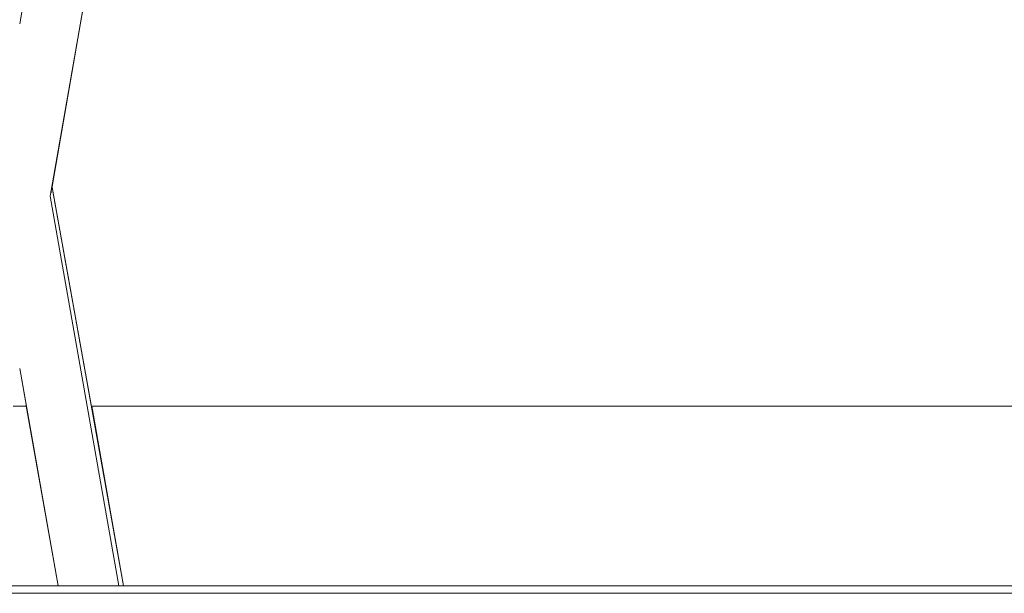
# Model space of a CAD drawing. Header units: millimetres. Extents: x -30280 to 309309, y -17460 to 4378.
# Tile 860 of 1056: x 251480 to 251744, y -13460 to -13307. Entities that reach past the tile are written whole.
import ezdxf

# ---------------------------------------------------------------- set-up
doc = ezdxf.new("R2010")
doc.units = ezdxf.units.MM
doc.header["$MEASUREMENT"] = 0
doc.linetypes.add('Wipeout_Contour', pattern=[1000, 0, -1000])
for name, color, linetype in [('Nuevo_08_E_Envans secs', 7, 'Continuous'), ('Nuevo_09_EI_Mobiliari general', 7, 'Continuous'), ('Nuevo_14_PAV_Soft Light Grey 0554', 7, 'Continuous'), ('Nuevo_Ventanas Archicad', 7, 'Continuous')]:
    doc.layers.add(name, color=color, linetype=linetype)
for name, color, linetype, lineweight in [('Nuevo_09_EI_Mobiliari general_Pluma_Nº__1', 7, 'Continuous', 5), ('Nuevo_14_PAV_Soft Light Grey 0554_Pluma_Nº__29', 7, 'Continuous', 20), ('Nuevo_Ventanas Archicad_Pluma_Nº__1', 7, 'Continuous', 5)]:
    doc.layers.add(name, color=color, linetype=linetype, lineweight=lineweight)

# ---------------------------------------------------------------- blocks, each defined once
blk = doc.blocks.new('Elem Sección_541_6', base_point=(235890.59, -13459.98))
at = {"color": 254, "linetype": 'Wipeout_Contour', "lineweight": 0, "ltscale": 1517989.291840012}
blk.add_wipeout([(248979.88, -11359.98), (254508.64, -11359.98), (254508.64, -13457.98), (254654.2, -13457.98), (254654.2, -11012.98), (248979.88, -11012.98)], dxfattribs=at).dxf.layer = 'Nuevo_08_E_Envans secs'
blk = doc.blocks.new('Elem Sección_543_6', base_point=(235890.59, -13459.98))
at = {"color": 254, "linetype": 'Wipeout_Contour', "lineweight": 0, "ltscale": 1007355.806196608}
blk.add_wipeout([(251470.15, -13457.98), (251490.63, -13457.98), (251482.17, -13409.98), (251478.61, -13409.98)], dxfattribs=at).dxf.layer = 'Nuevo_Ventanas Archicad'
at = {"color": 254, "linetype": 'Wipeout_Contour', "lineweight": 0, "ltscale": 1008354.384992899}
blk.add_wipeout([(251499.57, -13409.98), (251508.16, -13457.98), (251952.61, -13457.98), (251961.21, -13409.98)], dxfattribs=at).dxf.layer = 'Nuevo_Ventanas Archicad'
at = {"color": 254, "linetype": 'Wipeout_Contour', "lineweight": 0, "ltscale": 31165908.05935061}
blk.add_wipeout([(253368.64, -11399.98), (248979.88, -11399.98), (248979.88, -13305.67), (249022.42, -13068.12), (249023.05, -13065.78), (249026.98, -13043.49), (249005.39, -13043.49), (249005.39, -12987.92), (249005.46, -12987.92), (249019.02, -12561.81), (249441.75, -12561.81), (249455.32, -12987.92), (249455.39, -12987.92), (249455.39, -13043.49), (249433.79, -13043.49), (249437.72, -13065.78), (249438.36, -13068.12), (249480.39, -13302.86), (249522.42, -13068.12), (249523.05, -13065.78), (249526.98, -13043.49), (249505.39, -13043.49), (249505.39, -12987.92), (249505.46, -12987.92), (249519.02, -12561.81), (249941.75, -12561.81), (249955.32, -12987.92), (249955.39, -12987.92), (249955.39, -13043.49), (249933.79, -13043.49), (249937.72, -13065.78), (249938.36, -13068.12), (249980.39, -13302.86), (250022.42, -13068.12), (250023.05, -13065.78), (250026.98, -13043.49), (250005.39, -13043.49), (250005.39, -12987.92), (250005.46, -12987.92), (250019.02, -12561.81), (250441.75, -12561.81), (250455.32, -12987.92), (250455.39, -12987.92), (250455.39, -13043.49), (250433.79, -13043.49), (250437.72, -13065.78), (250438.36, -13068.12), (250480.39, -13302.86), (250522.42, -13068.12), (250523.05, -13065.78), (250526.98, -13043.49), (250505.39, -13043.49), (250505.39, -12987.92), (250505.46, -12987.92), (250519.02, -12561.81), (250941.75, -12561.81), (250955.32, -12987.92), (250955.39, -12987.92), (250955.39, -13043.49), (250933.79, -13043.49), (250937.72, -13065.78), (250938.36, -13068.12), (250980.39, -13302.86), (251022.42, -13068.12), (251023.05, -13065.78), (251026.98, -13043.49), (251005.39, -13043.49), (251005.39, -12987.92), (251005.46, -12987.92), (251019.02, -12561.81), (251441.75, -12561.81), (251455.32, -12987.92), (251455.39, -12987.92), (251455.39, -13043.49), (251433.79, -13043.49), (251437.72, -13065.78), (251438.36, -13068.12), (251480.39, -13302.86), (251522.42, -13068.12), (251523.05, -13065.78), (251526.98, -13043.49), (251505.39, -13043.49), (251505.39, -12987.92), (251505.46, -12987.92), (251519.02, -12561.81), (251941.75, -12561.81), (251955.32, -12987.92), (251955.39, -12987.92), (251955.39, -13043.49), (251933.79, -13043.49), (251937.72, -13065.78), (251938.36, -13068.12), (251980.39, -13302.86), (252022.42, -13068.12), (252023.05, -13065.78), (252026.98, -13043.49), (252005.39, -13043.49), (252005.39, -12987.92), (252005.46, -12987.92), (252019.02, -12561.81), (252441.75, -12561.81), (252455.32, -12987.92), (252455.39, -12987.92), (252455.39, -13043.49), (252433.79, -13043.49), (252437.72, -13065.78), (252438.36, -13068.12), (252480.39, -13302.86), (252522.42, -13068.12), (252523.05, -13065.78), (252526.98, -13043.49), (252505.39, -13043.49), (252505.39, -12987.92), (252505.46, -12987.92), (252519.02, -12561.81), (252941.75, -12561.81), (252955.32, -12987.92), (252955.39, -12987.92), (252955.39, -13043.49), (252933.79, -13043.49), (252937.72, -13065.78), (252938.36, -13068.12), (252999.57, -13409.98), (253368.64, -13409.98)], dxfattribs=at).dxf.layer = 'Nuevo_Ventanas Archicad'
at = {"color": 254, "linetype": 'Wipeout_Contour', "lineweight": 0, "ltscale": 7310066.987268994}
blk.add_wipeout([(251538.83, -13068.44), (251489.01, -13351), (251499.57, -13409.98), (251961.21, -13409.98), (251971.77, -13351), (251921.94, -13068.44), (251921.83, -13068.03), (251920.62, -13065.48), (251918.96, -13063.15), (251916.85, -13061.07), (251914.39, -13059.39), (251911.68, -13058.15), (251908.79, -13057.39), (251905.81, -13057.14), (251905.81, -13057.12), (251736.9, -13057.58), (251736.9, -13057.62), (251730.39, -13057.6), (251723.88, -13057.62), (251723.88, -13057.58), (251554.96, -13057.12), (251554.96, -13057.14), (251551.98, -13057.39), (251549.09, -13058.15), (251546.38, -13059.39), (251543.93, -13061.07), (251541.81, -13063.15), (251540.15, -13065.48), (251538.94, -13068.03)], dxfattribs=at).dxf.layer = 'Nuevo_Ventanas Archicad'
at = {"color": 254, "linetype": 'Wipeout_Contour', "lineweight": 0, "ltscale": 755512.503674}
blk.add_wipeout([(251480.39, -13399.89), (251478.61, -13409.98), (251482.17, -13409.98)], dxfattribs=at).dxf.layer = 'Nuevo_Ventanas Archicad'
at = {"layer": 'Nuevo_Ventanas Archicad_Pluma_Nº__1', "color": 7, "linetype": 'Continuous', "lineweight": 5}
for p, q in [((251478.61, -13409.98), (251482.17, -13409.98)), ((251499.57, -13409.98), (251961.21, -13409.98))]:
    blk.add_line(p, q, dxfattribs=at)
blk = doc.blocks.new('Elem Sección_548_6', base_point=(235890.59, -13459.98))
at = {"color": 254, "linetype": 'Wipeout_Contour', "lineweight": 0, "ltscale": 1007422.004697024}
blk.add_wipeout([(251489.01, -13351), (251488.93, -13351.47), (251507.99, -13457.98), (251508.16, -13457.98)], dxfattribs=at).dxf.layer = 'Nuevo_09_EI_Mobiliari general'
at = {"color": 254, "linetype": 'Wipeout_Contour', "lineweight": 0, "ltscale": 1007421.238098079}
blk.add_wipeout([(251488.72, -13352.62), (251507.59, -13457.98), (251507.99, -13457.98), (251488.93, -13351.47)], dxfattribs=at).dxf.layer = 'Nuevo_09_EI_Mobiliari general'
at = {"color": 254, "linetype": 'Wipeout_Contour', "lineweight": 0, "ltscale": 1259280.307429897}
blk.add_wipeout([(251488.51, -13353.82), (251502.2, -13431.44), (251506.95, -13457.98), (251507.59, -13457.98), (251488.72, -13352.62)], dxfattribs=at).dxf.layer = 'Nuevo_09_EI_Mobiliari general'
at = {"color": 254, "linetype": 'Wipeout_Contour', "lineweight": 0, "ltscale": 1007389.334139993}
blk.add_wipeout([(251480.39, -13353.82), (251498.75, -13457.98), (251500.16, -13457.98), (251481.8, -13353.82)], dxfattribs=at).dxf.layer = 'Nuevo_09_EI_Mobiliari general'
at = {"color": 254, "linetype": 'Wipeout_Contour', "lineweight": 0, "ltscale": 755593.575088}
blk.add_wipeout([(251502.2, -13431.44), (251506.88, -13457.98), (251506.95, -13457.98)], dxfattribs=at).dxf.layer = 'Nuevo_09_EI_Mobiliari general'
at = {"color": 254, "linetype": 'Wipeout_Contour', "lineweight": 0, "ltscale": 1007385.613446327}
blk.add_wipeout([(251480.39, -13353.82), (251480.39, -13361.82), (251497.34, -13457.98), (251498.75, -13457.98)], dxfattribs=at).dxf.layer = 'Nuevo_09_EI_Mobiliari general'
at = {"color": 254, "linetype": 'Wipeout_Contour', "lineweight": 0, "ltscale": 1007383.679107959}
blk.add_wipeout([(251480.39, -13361.82), (251480.39, -13369.58), (251495.97, -13457.98), (251497.34, -13457.98)], dxfattribs=at).dxf.layer = 'Nuevo_09_EI_Mobiliari general'
at = {"color": 254, "linetype": 'Wipeout_Contour', "lineweight": 0, "ltscale": 1007381.831715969}
blk.add_wipeout([(251480.39, -13376.85), (251494.69, -13457.98), (251495.97, -13457.98), (251480.39, -13369.58)], dxfattribs=at).dxf.layer = 'Nuevo_09_EI_Mobiliari general'
at = {"color": 254, "linetype": 'Wipeout_Contour', "lineweight": 0, "ltscale": 1007380.126651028}
blk.add_wipeout([(251480.39, -13383.43), (251493.53, -13457.98), (251494.69, -13457.98), (251480.39, -13376.85)], dxfattribs=at).dxf.layer = 'Nuevo_09_EI_Mobiliari general'
at = {"color": 254, "linetype": 'Wipeout_Contour', "lineweight": 0, "ltscale": 1007378.614733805}
blk.add_wipeout([(251480.39, -13383.43), (251480.39, -13389.11), (251492.53, -13457.98), (251493.53, -13457.98)], dxfattribs=at).dxf.layer = 'Nuevo_09_EI_Mobiliari general'
at = {"color": 254, "linetype": 'Wipeout_Contour', "lineweight": 0, "ltscale": 1007377.340853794}
blk.add_wipeout([(251480.39, -13393.72), (251491.72, -13457.98), (251492.53, -13457.98), (251480.39, -13389.11)], dxfattribs=at).dxf.layer = 'Nuevo_09_EI_Mobiliari general'
at = {"color": 254, "linetype": 'Wipeout_Contour', "lineweight": 0, "ltscale": 1007376.342906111}
blk.add_wipeout([(251480.39, -13393.72), (251480.39, -13397.11), (251491.12, -13457.98), (251491.72, -13457.98)], dxfattribs=at).dxf.layer = 'Nuevo_09_EI_Mobiliari general'
at = {"color": 254, "linetype": 'Wipeout_Contour', "lineweight": 0, "ltscale": 1007375.650842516}
blk.add_wipeout([(251480.39, -13399.19), (251490.75, -13457.98), (251491.12, -13457.98), (251480.39, -13397.11)], dxfattribs=at).dxf.layer = 'Nuevo_09_EI_Mobiliari general'
at = {"color": 254, "linetype": 'Wipeout_Contour', "lineweight": 0, "ltscale": 1007375.286064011}
blk.add_wipeout([(251480.39, -13399.19), (251480.39, -13399.89), (251490.63, -13457.98), (251490.75, -13457.98)], dxfattribs=at).dxf.layer = 'Nuevo_09_EI_Mobiliari general'
at = {"color": 254, "linetype": 'Wipeout_Contour', "lineweight": 0, "ltscale": 1007418.718010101}
blk.add_wipeout([(251488.51, -13353.82), (251488.39, -13353.82), (251506.75, -13457.98), (251506.88, -13457.98)], dxfattribs=at).dxf.layer = 'Nuevo_09_EI_Mobiliari general'
at = {"color": 254, "linetype": 'Wipeout_Contour', "lineweight": 0, "ltscale": 1007417.739563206}
blk.add_wipeout([(251488.02, -13353.82), (251506.39, -13457.98), (251506.75, -13457.98), (251488.39, -13353.82)], dxfattribs=at).dxf.layer = 'Nuevo_09_EI_Mobiliari general'
at = {"color": 254, "linetype": 'Wipeout_Contour', "lineweight": 0, "ltscale": 1007415.812486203}
blk.add_wipeout([(251487.42, -13353.82), (251505.79, -13457.98), (251506.39, -13457.98), (251488.02, -13353.82)], dxfattribs=at).dxf.layer = 'Nuevo_09_EI_Mobiliari general'
at = {"color": 254, "linetype": 'Wipeout_Contour', "lineweight": 0, "ltscale": 1007412.995254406}
blk.add_wipeout([(251486.61, -13353.82), (251504.98, -13457.98), (251505.79, -13457.98), (251487.42, -13353.82)], dxfattribs=at).dxf.layer = 'Nuevo_09_EI_Mobiliari general'
at = {"color": 254, "linetype": 'Wipeout_Contour', "lineweight": 0, "ltscale": 1007409.373479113}
blk.add_wipeout([(251485.61, -13353.82), (251503.97, -13457.98), (251504.98, -13457.98), (251486.61, -13353.82)], dxfattribs=at).dxf.layer = 'Nuevo_09_EI_Mobiliari general'
at = {"color": 254, "linetype": 'Wipeout_Contour', "lineweight": 0, "ltscale": 1007405.057233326}
blk.add_wipeout([(251484.45, -13353.82), (251502.81, -13457.98), (251503.97, -13457.98), (251485.61, -13353.82)], dxfattribs=at).dxf.layer = 'Nuevo_09_EI_Mobiliari general'
at = {"color": 254, "linetype": 'Wipeout_Contour', "lineweight": 0, "ltscale": 1007400.177667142}
blk.add_wipeout([(251483.17, -13353.82), (251501.53, -13457.98), (251502.81, -13457.98), (251484.45, -13353.82)], dxfattribs=at).dxf.layer = 'Nuevo_09_EI_Mobiliari general'
at = {"color": 254, "linetype": 'Wipeout_Contour', "lineweight": 0, "ltscale": 1007394.883000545}
blk.add_wipeout([(251481.8, -13353.82), (251500.16, -13457.98), (251501.53, -13457.98), (251483.17, -13353.82)], dxfattribs=at).dxf.layer = 'Nuevo_09_EI_Mobiliari general'
at = {"layer": 'Nuevo_09_EI_Mobiliari general_Pluma_Nº__1', "color": 7, "linetype": 'Continuous', "lineweight": 5}
for p, q in [((251508.16, -13457.98), (251489.01, -13351)), ((251506.88, -13457.98), (251488.51, -13353.82)), ((251490.63, -13457.98), (251480.39, -13399.89))]:
    blk.add_line(p, q, dxfattribs=at)
blk = doc.blocks.new('Elem Sección_549_6', base_point=(235890.59, -13459.98))
at = {"color": 254, "linetype": 'Wipeout_Contour', "lineweight": 0, "ltscale": 755510.854672}
blk.add_wipeout([(251480.39, -13306.07), (251480.39, -13307.75), (251499.92, -13197)], dxfattribs=at).dxf.layer = 'Nuevo_09_EI_Mobiliari general'
at = {"color": 254, "linetype": 'Wipeout_Contour', "lineweight": 0, "ltscale": 1007416.365158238}
blk.add_wipeout([(251480.39, -13353.82), (251536.97, -13032.9), (251535.61, -13032.66), (251480.39, -13345.82)], dxfattribs=at).dxf.layer = 'Nuevo_09_EI_Mobiliari general'
at = {"color": 254, "linetype": 'Wipeout_Contour', "lineweight": 0, "ltscale": 1007314.919797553}
blk.add_wipeout([(251462.02, -13457.98), (251463.43, -13457.98), (251480.39, -13361.82), (251480.39, -13353.82)], dxfattribs=at).dxf.layer = 'Nuevo_09_EI_Mobiliari general'
at = {"color": 254, "linetype": 'Wipeout_Contour', "lineweight": 0, "ltscale": 1007420.931770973}
blk.add_wipeout([(251480.39, -13353.82), (251481.8, -13353.82), (251538.34, -13033.14), (251536.97, -13032.9)], dxfattribs=at).dxf.layer = 'Nuevo_09_EI_Mobiliari general'
at = {"color": 254, "linetype": 'Wipeout_Contour', "lineweight": 0, "ltscale": 1007318.526586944}
blk.add_wipeout([(251463.43, -13457.98), (251464.8, -13457.98), (251480.39, -13369.58), (251480.39, -13361.82)], dxfattribs=at).dxf.layer = 'Nuevo_09_EI_Mobiliari general'
at = {"color": 254, "linetype": 'Wipeout_Contour', "lineweight": 0, "ltscale": 1007426.421816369}
blk.add_wipeout([(251483.17, -13353.82), (251539.67, -13033.37), (251538.34, -13033.14), (251481.8, -13353.82)], dxfattribs=at).dxf.layer = 'Nuevo_09_EI_Mobiliari general'
at = {"color": 254, "linetype": 'Wipeout_Contour', "lineweight": 0, "ltscale": 1007321.970509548}
blk.add_wipeout([(251464.8, -13457.98), (251466.08, -13457.98), (251480.39, -13376.85), (251480.39, -13369.58)], dxfattribs=at).dxf.layer = 'Nuevo_09_EI_Mobiliari general'
at = {"color": 254, "linetype": 'Wipeout_Contour', "lineweight": 0, "ltscale": 1007431.660398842}
blk.add_wipeout([(251483.17, -13353.82), (251484.45, -13353.82), (251540.91, -13033.59), (251539.67, -13033.37)], dxfattribs=at).dxf.layer = 'Nuevo_09_EI_Mobiliari general'
at = {"color": 254, "linetype": 'Wipeout_Contour', "lineweight": 0, "ltscale": 1007325.147436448}
blk.add_wipeout([(251466.08, -13457.98), (251467.24, -13457.98), (251480.39, -13383.43), (251480.39, -13376.85)], dxfattribs=at).dxf.layer = 'Nuevo_09_EI_Mobiliari general'
at = {"color": 254, "linetype": 'Wipeout_Contour', "lineweight": 0, "ltscale": 1007436.488283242}
blk.add_wipeout([(251484.45, -13353.82), (251485.61, -13353.82), (251542.04, -13033.79), (251540.91, -13033.59)], dxfattribs=at).dxf.layer = 'Nuevo_09_EI_Mobiliari general'
at = {"color": 254, "linetype": 'Wipeout_Contour', "lineweight": 0, "ltscale": 1007332.175296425}
blk.add_wipeout([(251469.06, -13457.98), (251469.66, -13457.98), (251480.39, -13397.11), (251480.39, -13393.72)], dxfattribs=at).dxf.layer = 'Nuevo_09_EI_Mobiliari general'
at = {"color": 254, "linetype": 'Wipeout_Contour', "lineweight": 0, "ltscale": 1007440.75885621}
blk.add_wipeout([(251485.61, -13353.82), (251486.61, -13353.82), (251543.01, -13033.96), (251542.04, -13033.79)], dxfattribs=at).dxf.layer = 'Nuevo_09_EI_Mobiliari general'
at = {"color": 254, "linetype": 'Wipeout_Contour', "lineweight": 0, "ltscale": 1007333.447569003}
blk.add_wipeout([(251469.66, -13457.98), (251470.02, -13457.98), (251480.39, -13399.19), (251480.39, -13397.11)], dxfattribs=at).dxf.layer = 'Nuevo_09_EI_Mobiliari general'
at = {"color": 254, "linetype": 'Wipeout_Contour', "lineweight": 0, "ltscale": 1007444.34232022}
blk.add_wipeout([(251486.61, -13353.82), (251487.42, -13353.82), (251543.8, -13034.1), (251543.01, -13033.96)], dxfattribs=at).dxf.layer = 'Nuevo_09_EI_Mobiliari general'
at = {"color": 254, "linetype": 'Wipeout_Contour', "lineweight": 0, "ltscale": 1007447.12977863}
blk.add_wipeout([(251488.02, -13353.82), (251544.38, -13034.2), (251543.8, -13034.1), (251487.42, -13353.82)], dxfattribs=at).dxf.layer = 'Nuevo_09_EI_Mobiliari general'
at = {"color": 254, "linetype": 'Wipeout_Contour', "lineweight": 0, "ltscale": 1007449.03657017}
blk.add_wipeout([(251488.02, -13353.82), (251488.39, -13353.82), (251544.73, -13034.27), (251544.38, -13034.2)], dxfattribs=at).dxf.layer = 'Nuevo_09_EI_Mobiliari general'
at = {"color": 254, "linetype": 'Wipeout_Contour', "lineweight": 0, "ltscale": 1007450.004723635}
blk.add_wipeout([(251544.73, -13034.27), (251488.39, -13353.82), (251488.51, -13353.82), (251544.85, -13034.29)], dxfattribs=at).dxf.layer = 'Nuevo_09_EI_Mobiliari general'
at = {"color": 254, "linetype": 'Wipeout_Contour', "lineweight": 0, "ltscale": 1007397.548017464}
blk.add_wipeout([(251480.39, -13307.75), (251480.39, -13308.45), (251529.22, -13031.53), (251529.1, -13031.51)], dxfattribs=at).dxf.layer = 'Nuevo_09_EI_Mobiliari general'
at = {"color": 254, "linetype": 'Wipeout_Contour', "lineweight": 0, "ltscale": 1007398.178192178}
blk.add_wipeout([(251480.39, -13310.53), (251529.57, -13031.59), (251529.22, -13031.53), (251480.39, -13308.45)], dxfattribs=at).dxf.layer = 'Nuevo_09_EI_Mobiliari general'
at = {"color": 254, "linetype": 'Wipeout_Contour', "lineweight": 0, "ltscale": 1007399.41474817}
blk.add_wipeout([(251480.39, -13310.53), (251480.39, -13313.92), (251530.15, -13031.69), (251529.57, -13031.59)], dxfattribs=at).dxf.layer = 'Nuevo_09_EI_Mobiliari general'
at = {"color": 254, "linetype": 'Wipeout_Contour', "lineweight": 0, "ltscale": 1007401.220152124}
blk.add_wipeout([(251480.39, -13318.53), (251530.94, -13031.83), (251530.15, -13031.69), (251480.39, -13313.92)], dxfattribs=at).dxf.layer = 'Nuevo_09_EI_Mobiliari general'
at = {"color": 254, "linetype": 'Wipeout_Contour', "lineweight": 0, "ltscale": 1007403.539646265}
blk.add_wipeout([(251480.39, -13318.53), (251480.39, -13324.21), (251531.91, -13032.01), (251530.94, -13031.83)], dxfattribs=at).dxf.layer = 'Nuevo_09_EI_Mobiliari general'
at = {"color": 254, "linetype": 'Wipeout_Contour', "lineweight": 0, "ltscale": 1007406.30287177}
blk.add_wipeout([(251480.39, -13330.78), (251533.04, -13032.2), (251531.91, -13032.01), (251480.39, -13324.21)], dxfattribs=at).dxf.layer = 'Nuevo_09_EI_Mobiliari general'
at = {"color": 254, "linetype": 'Wipeout_Contour', "lineweight": 0, "ltscale": 1007409.426043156}
blk.add_wipeout([(251480.39, -13338.06), (251534.28, -13032.42), (251533.04, -13032.2), (251480.39, -13330.78)], dxfattribs=at).dxf.layer = 'Nuevo_09_EI_Mobiliari general'
at = {"color": 254, "linetype": 'Wipeout_Contour', "lineweight": 0, "ltscale": 1007412.814412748}
blk.add_wipeout([(251480.39, -13338.06), (251480.39, -13345.82), (251535.61, -13032.66), (251534.28, -13032.42)], dxfattribs=at).dxf.layer = 'Nuevo_09_EI_Mobiliari general'
at = {"layer": 'Nuevo_09_EI_Mobiliari general_Pluma_Nº__1', "color": 7, "linetype": 'Continuous', "lineweight": 5}
for p, q in [((251480.39, -13307.75), (251529.1, -13031.51)), ((251488.51, -13353.82), (251544.85, -13034.29))]:
    blk.add_line(p, q, dxfattribs=at)
blk = doc.blocks.new('Elem Sección_616_6', base_point=(235890.59, -13459.98))
at = {"layer": 'Nuevo_14_PAV_Soft Light Grey 0554_Pluma_Nº__29', "color": 7, "linetype": 'Continuous', "lineweight": 20}
for p, q in [((254654.2, -13457.98), (248976.34, -13457.98)), ((254654.2, -13459.98), (248967.96, -13459.98))]:
    blk.add_line(p, q, dxfattribs=at)

msp = doc.modelspace()

# ---------------------------------------------------------------- block references
at = {"layer": 'Nuevo_08_E_Envans secs', "lineweight": 0}
msp.add_blockref('Elem Sección_541_6', (235890.59, -13459.98), dxfattribs=at)

# ---------------------------------------------------------------- next in the draw order: block references
at = {"layer": 'Nuevo_Ventanas Archicad', "lineweight": 0}
msp.add_blockref('Elem Sección_543_6', (235890.59, -13459.98), dxfattribs=at)

# ---------------------------------------------------------------- next in the draw order: block references
at = {"layer": 'Nuevo_09_EI_Mobiliari general', "lineweight": 0}
msp.add_blockref('Elem Sección_548_6', (235890.59, -13459.98), dxfattribs=at)

# ---------------------------------------------------------------- next in the draw order: block references
msp.add_blockref('Elem Sección_549_6', (235890.59, -13459.98), dxfattribs=at)

# ---------------------------------------------------------------- next in the draw order: block references
at = {"layer": 'Nuevo_14_PAV_Soft Light Grey 0554', "lineweight": 0}
msp.add_blockref('Elem Sección_616_6', (235890.59, -13459.98), dxfattribs=at)

doc.saveas('drawing.dxf')
